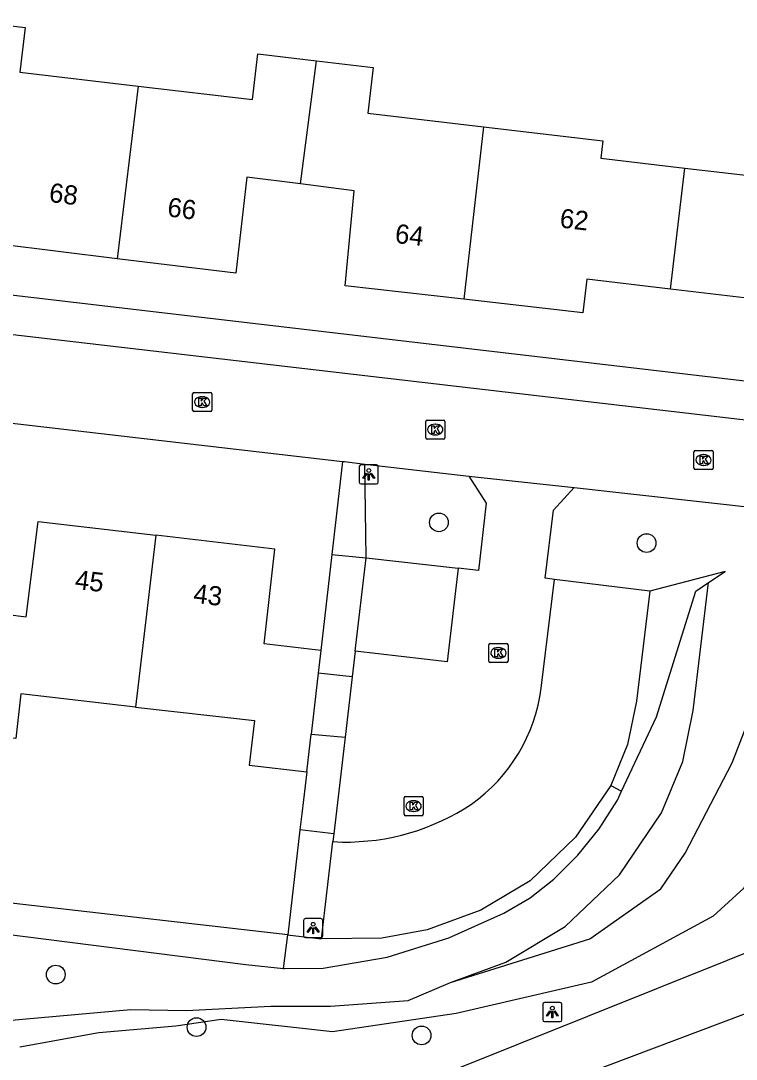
# Model space of a CAD drawing. Extents: x 161243 to 161752, y 384138 to 384885.
# Drawn here: x 161447.6 to 161484.9, y 384311.1 to 384365.3 of the extents above; entities that cross this region are included whole.
import ezdxf

# ---------------------------------------------------------------- set-up
doc = ezdxf.new("R2010")
doc.units = 0
for name, color, linetype in [('IMGEO_Boom', 7, 'Continuous'), ('IMGEO_Fietspad_gesloten', 7, 'Continuous'), ('IMGEO_Groenvoorziening', 7, 'Continuous'), ('IMGEO_Kolk', 7, 'Continuous'), ('IMGEO_Lichtpunt', 7, 'Continuous'), ('IMGEO_Pand', 7, 'Continuous'), ('IMGEO_Pand_nummerreeks', 7, 'Continuous'), ('IMGEO_Parkeervlak_open', 7, 'Continuous'), ('IMGEO_Rijbaan_lokaal_gesloten', 7, 'Continuous'), ('IMGEO_Rijbaan_lokaal_open', 7, 'Continuous'), ('IMGEO_Voetpad_open', 7, 'Continuous')]:
    doc.layers.add(name, color=color, linetype=linetype)

msp = doc.modelspace()

# ---------------------------------------------------------------- linework, layer by layer
at = {"layer": 'IMGEO_Boom'}
for centre in [(161469.398, 384339.138), (161480.245, 384338.057), (161449.387, 384315.508), (161456.739, 384312.763), (161468.494, 384312.331)]:
    msp.add_circle(centre, 0.489, dxfattribs=at)
at = {"layer": 'IMGEO_Fietspad_gesloten'}
msp.add_arc((162039.774, 384110.274), 577.749, 158.754785, 167.348346, dxfattribs=at)
at = {"layer": 'IMGEO_Groenvoorziening'}
for points in [[(161464.362, 384342.323), (161463.801, 384337.463)], [(161465.598, 384337.292), (161465.534, 384342.187)], [(161463.801, 384337.463), (161463.222, 384332.441)], [(161463.801, 384337.463), (161465.598, 384337.292)], [(161483.482, 384335.989), (161484.345, 384336.567), (161480.406, 384335.536)], [(161470.006, 384315.1), (161472.889, 384316.156), (161475.991, 384318.015), (161478.826, 384320.729), (161481.031, 384323.952), (161482.134, 384326.646), (161482.681, 384329.309), (161483.482, 384335.989)], [(161478.94, 384325.084), (161480.76, 384328.972), (161482.807, 384335.538), (161483.482, 384335.989)], [(161464.867, 384331.074), (161463.085, 384331.257)], [(161470.006, 384315.1), (161477.282, 384317.376), (161480.989, 384319.99), (161482.257, 384321.848), (161484.717, 384326.566), (161486.057, 384330.033), (161489.36, 384328.528), (161487.354, 384324.306), (161485.323, 384320.031), (161483.727, 384318.556), (161477.373, 384315.107), (161470.293, 384313.473), (161463.848, 384312.52), (161458.031, 384313.16), (161455.665, 384312.818), (161451.642, 384312.465), (161447.518, 384311.722)], [(161462.718, 384328.074), (161464.495, 384327.906)], [(161461.508, 384317.582), (161388.33, 384325.957), (161386.343, 384326.184)], [(161462.491, 384326.103), (161462.238, 384323.908), (161462.142, 384323.073)], [(161478.375, 384325.383), (161478.94, 384325.084)], [(161461.281, 384315.825), (161461.326, 384315.82), (161463.36, 384315.849), (161466.691, 384316.41), (161469.912, 384317.429), (161472.796, 384318.719), (161474.159, 384319.524), (161475.405, 384320.5), (161476.658, 384321.748), (161477.771, 384323.123), (161478.721, 384324.615), (161478.94, 384325.084)], [(161384.224, 384300.714), (161383.959, 384302.494), (161386.987, 384306.894), (161389.478, 384309.685), (161390.337, 384311.694), (161389.037, 384313.944), (161385.772, 384318.093), (161385.994, 384320.251), (161387.855, 384323.519), (161398.386, 384323.765), (161459.305, 384316.043), (161461.281, 384315.825)], [(161462.142, 384323.073), (161461.508, 384317.582)], [(161463.902, 384322.859), (161462.142, 384323.073)], [(161395.011, 384311.131), (161395.059, 384312.349), (161394.273, 384314.553), (161393.513, 384316.374), (161394.564, 384317.399), (161396.649, 384317.013), (161402.312, 384316.298), (161410.179, 384315.316), (161418.62, 384314.329), (161426.121, 384313.903), (161439.251, 384312.48), (161443.725, 384312.838), (161453.3, 384313.687), (161456.2, 384313.632), (161460.625, 384313.859), (161463.734, 384313.859), (161467.796, 384314.154), (161470.006, 384315.1)], [(161461.281, 384315.825), (161461.508, 384317.582)], [(161461.508, 384317.582), (161461.622, 384317.569), (161463.259, 384317.382)]]:
    msp.add_lwpolyline(points, dxfattribs=at)
at = {"layer": 'IMGEO_Kolk'}
for p, q in [((161456.533, 384345), (161456.533, 384345.852)), ((161456.608, 384345.926), (161457.46, 384345.926)), ((161457.534, 384345.852), (161457.534, 384345)), ((161457.021, 384345.706), (161457.046, 384345.706)), ((161457.46, 384344.926), (161456.608, 384344.926)), ((161457.044, 384345.146), (161457.019, 384345.146)), ((161468.707, 384343.56), (161468.707, 384344.412)), ((161468.782, 384344.486), (161469.634, 384344.486)), ((161469.195, 384344.266), (161469.22, 384344.266)), ((161469.708, 384344.412), (161469.708, 384343.56)), ((161469.218, 384343.706), (161469.193, 384343.706)), ((161469.634, 384343.486), (161468.782, 384343.486)), ((161482.717, 384341.97), (161482.717, 384342.822)), ((161482.792, 384342.896), (161483.644, 384342.896)), ((161483.205, 384342.676), (161483.23, 384342.676)), ((161483.718, 384342.822), (161483.718, 384341.97)), ((161483.228, 384342.116), (161483.203, 384342.116)), ((161483.644, 384341.896), (161482.792, 384341.896)), ((161472.08, 384332.814), (161472.932, 384332.814)), ((161472.005, 384331.888), (161472.005, 384332.74)), ((161472.493, 384332.594), (161472.518, 384332.594)), ((161473.006, 384332.74), (161473.006, 384331.888)), ((161472.932, 384331.814), (161472.08, 384331.814)), ((161472.516, 384332.034), (161472.491, 384332.034)), ((161467.575, 384323.886), (161467.575, 384324.738)), ((161467.65, 384324.812), (161468.502, 384324.812)), ((161468.576, 384324.738), (161468.576, 384323.886)), ((161468.063, 384324.592), (161468.088, 384324.592)), ((161468.502, 384323.812), (161467.65, 384323.812)), ((161468.086, 384324.032), (161468.061, 384324.032))]:
    msp.add_line(p, q, dxfattribs=at)
for points in [[(161456.533, 384345), (161456.533, 384345.852)], [(161456.608, 384345.926), (161457.46, 384345.926)], [(161457.534, 384345.852), (161457.534, 384345)], [(161456.854, 384345.626), (161456.977, 384345.626), (161456.977, 384345.475), (161457.107, 384345.626), (161457.271, 384345.626), (161457.125, 384345.475), (161457.278, 384345.226), (161457.126, 384345.226), (161457.041, 384345.39), (161456.977, 384345.323), (161456.977, 384345.226), (161456.854, 384345.226), (161456.854, 384345.626)], [(161457.46, 384344.926), (161456.608, 384344.926)], [(161468.707, 384343.56), (161468.707, 384344.412)], [(161468.782, 384344.486), (161469.634, 384344.486)], [(161469.708, 384344.412), (161469.708, 384343.56)], [(161469.028, 384344.186), (161469.151, 384344.186), (161469.151, 384344.035), (161469.281, 384344.186), (161469.445, 384344.186), (161469.299, 384344.035), (161469.452, 384343.786), (161469.3, 384343.786), (161469.215, 384343.95), (161469.151, 384343.883), (161469.151, 384343.786), (161469.028, 384343.786), (161469.028, 384344.186)], [(161469.634, 384343.486), (161468.782, 384343.486)], [(161482.717, 384341.97), (161482.717, 384342.822)], [(161482.792, 384342.896), (161483.644, 384342.896)], [(161483.038, 384342.596), (161483.161, 384342.596), (161483.161, 384342.445), (161483.291, 384342.596), (161483.455, 384342.596), (161483.309, 384342.445), (161483.462, 384342.196), (161483.31, 384342.196), (161483.225, 384342.36), (161483.161, 384342.293), (161483.161, 384342.196), (161483.038, 384342.196), (161483.038, 384342.596)], [(161483.718, 384342.822), (161483.718, 384341.97)], [(161483.644, 384341.896), (161482.792, 384341.896)], [(161472.08, 384332.814), (161472.932, 384332.814)], [(161472.005, 384331.888), (161472.005, 384332.74)], [(161472.326, 384332.514), (161472.449, 384332.514), (161472.449, 384332.363), (161472.579, 384332.514), (161472.743, 384332.514), (161472.597, 384332.363), (161472.75, 384332.114), (161472.598, 384332.114), (161472.513, 384332.278), (161472.449, 384332.211), (161472.449, 384332.114), (161472.326, 384332.114), (161472.326, 384332.514)], [(161473.006, 384332.74), (161473.006, 384331.888)], [(161472.932, 384331.814), (161472.08, 384331.814)], [(161467.575, 384323.886), (161467.575, 384324.738)], [(161467.65, 384324.812), (161468.502, 384324.812)], [(161468.576, 384324.738), (161468.576, 384323.886)], [(161467.896, 384324.512), (161468.019, 384324.512), (161468.019, 384324.361), (161468.149, 384324.512), (161468.313, 384324.512), (161468.167, 384324.361), (161468.32, 384324.112), (161468.168, 384324.112), (161468.083, 384324.276), (161468.019, 384324.209), (161468.019, 384324.112), (161467.896, 384324.112), (161467.896, 384324.512)], [(161468.502, 384323.812), (161467.65, 384323.812)]]:
    msp.add_lwpolyline(points, dxfattribs=at)
for centre, start, end in [((161456.61, 384345.85), 91.552, 178.448), ((161456.61, 384345.85), 91.552, 178.448), ((161457.458, 384345.85), 1.552, 88.448), ((161457.458, 384345.85), 1.552, 88.448), ((161456.61, 384345.002), 181.552, 268.448), ((161456.61, 384345.002), 181.552, 268.448), ((161457.458, 384345.002), 271.552, 358.448), ((161457.458, 384345.002), 271.552, 358.448), ((161468.784, 384344.41), 91.552, 178.448), ((161468.784, 384344.41), 91.552, 178.448), ((161469.632, 384344.41), 1.552, 88.448), ((161469.632, 384344.41), 1.552, 88.448), ((161468.784, 384343.562), 181.552, 268.448), ((161468.784, 384343.562), 181.552, 268.448), ((161469.632, 384343.562), 271.552, 358.448), ((161469.632, 384343.562), 271.552, 358.448), ((161482.794, 384342.82), 91.552, 178.448), ((161482.794, 384342.82), 91.552, 178.448), ((161483.642, 384342.82), 1.552, 88.448), ((161483.642, 384342.82), 1.552, 88.448), ((161482.794, 384341.972), 181.552, 268.448), ((161482.794, 384341.972), 181.552, 268.448), ((161483.642, 384341.972), 271.552, 358.448), ((161483.642, 384341.972), 271.552, 358.448), ((161472.082, 384332.738), 91.552, 178.448), ((161472.082, 384332.738), 91.552, 178.448), ((161472.93, 384332.738), 1.552, 88.448), ((161472.93, 384332.738), 1.552, 88.448), ((161472.082, 384331.89), 181.552, 268.448), ((161472.082, 384331.89), 181.552, 268.448), ((161472.93, 384331.89), 271.552, 358.448), ((161472.93, 384331.89), 271.552, 358.448), ((161467.652, 384324.736), 91.552, 178.448), ((161467.652, 384324.736), 91.552, 178.448), ((161468.5, 384324.736), 1.552, 88.448), ((161468.5, 384324.736), 1.552, 88.448), ((161467.652, 384323.888), 181.552, 268.448), ((161467.652, 384323.888), 181.552, 268.448), ((161468.5, 384323.888), 271.552, 358.448), ((161468.5, 384323.888), 271.552, 358.448)]:
    msp.add_arc(centre, 0.0765, start, end, dxfattribs=at)
for centre, major_axis, ratio, start_param, end_param in [((161457.02, 384345.426), (-0.387, 0.002), 0.722429, 4.712389, 7.853982), ((161457.045, 384345.426), (-0.39, 0.002), 0.717154, 1.570796, 4.712389), ((161469.194, 384343.986), (-0.387, 0.002), 0.722429, 4.712389, 7.853982), ((161469.219, 384343.986), (-0.39, 0.002), 0.717154, 1.570796, 4.712389), ((161483.204, 384342.396), (-0.387, 0.002), 0.722429, 4.712389, 7.853982), ((161483.229, 384342.396), (-0.39, 0.002), 0.717154, 1.570796, 4.712389), ((161472.492, 384332.314), (-0.387, 0.002), 0.722429, 4.712389, 7.853982), ((161472.517, 384332.314), (-0.39, 0.002), 0.717154, 1.570796, 4.712389), ((161468.062, 384324.312), (-0.387, 0.002), 0.722429, 4.712389, 7.853982), ((161468.087, 384324.312), (-0.39, 0.002), 0.717154, 1.570796, 4.712389)]:
    msp.add_ellipse(centre, major_axis=major_axis, ratio=ratio, start_param=start_param, end_param=end_param, dxfattribs=at)
at = {"layer": 'IMGEO_Lichtpunt'}
for p, q in [((161465.235, 384342.05), (161465.235, 384341.243)), ((161465.235, 384342.05), (161465.235, 384341.243)), ((161466.137, 384342.145), (161465.329, 384342.145)), ((161466.137, 384342.145), (161465.329, 384342.145)), ((161466.231, 384341.243), (161466.231, 384342.05)), ((161466.231, 384341.243), (161466.231, 384342.05)), ((161465.329, 384341.149), (161466.137, 384341.149)), ((161465.329, 384341.149), (161466.137, 384341.149)), ((161462.333, 384318.341), (161462.333, 384317.534)), ((161462.333, 384318.341), (161462.333, 384317.534)), ((161463.235, 384318.436), (161462.427, 384318.436)), ((161463.235, 384318.436), (161462.427, 384318.436)), ((161463.329, 384317.534), (161463.329, 384318.341)), ((161463.329, 384317.534), (161463.329, 384318.341)), ((161462.427, 384317.44), (161463.235, 384317.44)), ((161462.427, 384317.44), (161463.235, 384317.44)), ((161474.823, 384313.956), (161474.823, 384313.149)), ((161474.823, 384313.956), (161474.823, 384313.149)), ((161475.725, 384314.051), (161474.917, 384314.051)), ((161475.725, 384314.051), (161474.917, 384314.051)), ((161475.819, 384313.149), (161475.819, 384313.956)), ((161475.819, 384313.149), (161475.819, 384313.956)), ((161474.917, 384313.055), (161475.725, 384313.055)), ((161474.917, 384313.055), (161475.725, 384313.055))]:
    msp.add_line(p, q, dxfattribs=at)
for points in [[(161465.609, 384341.714), (161465.648, 384341.686), (161465.46, 384341.424), (161465.422, 384341.451), (161465.609, 384341.714)], [(161465.711, 384341.666), (161465.758, 384341.666), (161465.758, 384341.344), (161465.711, 384341.344), (161465.711, 384341.666)], [(161465.821, 384341.686), (161465.859, 384341.713), (161466.046, 384341.451), (161466.007, 384341.423), (161465.821, 384341.686)], [(161462.707, 384318.005), (161462.746, 384317.977), (161462.558, 384317.715), (161462.52, 384317.742), (161462.707, 384318.005)], [(161462.809, 384317.957), (161462.856, 384317.957), (161462.856, 384317.635), (161462.809, 384317.635), (161462.809, 384317.957)], [(161462.919, 384317.977), (161462.957, 384318.004), (161463.144, 384317.742), (161463.105, 384317.714), (161462.919, 384317.977)], [(161475.197, 384313.62), (161475.236, 384313.592), (161475.048, 384313.33), (161475.01, 384313.357), (161475.197, 384313.62)], [(161475.299, 384313.572), (161475.346, 384313.572), (161475.346, 384313.25), (161475.299, 384313.25), (161475.299, 384313.572)], [(161475.409, 384313.592), (161475.447, 384313.619), (161475.634, 384313.357), (161475.595, 384313.329), (161475.409, 384313.592)]]:
    msp.add_lwpolyline(points, dxfattribs=at)
for centre in [(161465.734, 384341.848), (161462.832, 384318.139), (161475.322, 384313.754)]:
    msp.add_circle(centre, 0.0994, dxfattribs=at)
for centre, start, end in [((161465.329, 384342.05), 90, 180), ((161465.329, 384342.05), 90, 180), ((161466.137, 384342.05), 0, 90), ((161466.137, 384342.05), 0, 90), ((161465.329, 384341.243), 180, 270), ((161465.329, 384341.243), 180, 270), ((161466.137, 384341.243), 270, 0), ((161466.137, 384341.243), 270, 360), ((161462.427, 384318.341), 90, 180), ((161462.427, 384318.341), 90, 180), ((161463.235, 384318.341), 0, 90), ((161463.235, 384318.341), 0, 90), ((161462.427, 384317.534), 180, 270), ((161462.427, 384317.534), 180, 270), ((161463.235, 384317.534), 270, 0), ((161463.235, 384317.534), 270, 360), ((161474.917, 384313.956), 90, 180), ((161474.917, 384313.956), 90, 180), ((161475.725, 384313.956), 0, 90), ((161475.725, 384313.956), 0, 90), ((161474.917, 384313.149), 180, 270), ((161474.917, 384313.149), 180, 270), ((161475.725, 384313.149), 270, 0), ((161475.725, 384313.149), 270, 360)]:
    msp.add_arc(centre, 0.0946, start, end, dxfattribs=at)
at = {"layer": 'IMGEO_Pand'}
for points in [[(161444.836, 384365.348), (161447.793, 384365.001), (161447.518, 384362.658), (161453.697, 384361.933)], [(161453.697, 384361.933), (161459.665, 384361.233), (161459.945, 384363.617), (161463.005, 384363.258)], [(161462.172, 384356.819), (161463.005, 384363.258)], [(161463.005, 384363.258), (161465.964, 384362.911), (161465.684, 384360.518), (161471.724, 384359.81)], [(161453.697, 384361.933), (161452.591, 384352.91)], [(161471.724, 384359.81), (161470.701, 384350.798)], [(161471.724, 384359.81), (161477.96, 384359.078), (161477.853, 384358.165), (161482.243, 384357.65)], [(161452.591, 384352.91), (161446.419, 384353.667), (161447.01, 384358.643), (161444.102, 384358.98)], [(161482.243, 384357.65), (161486.633, 384357.135), (161486.727, 384357.934)], [(161481.501, 384351.329), (161482.243, 384357.65)], [(161462.172, 384356.819), (161459.371, 384357.18), (161458.786, 384352.151), (161452.591, 384352.91)], [(161470.701, 384350.798), (161464.5, 384351.502), (161464.974, 384356.457), (161462.172, 384356.819)], [(161493.144, 384357.205), (161492.248, 384349.474), (161485.872, 384350.207), (161485.928, 384350.807), (161481.501, 384351.329)], [(161481.501, 384351.329), (161477.122, 384351.845), (161476.922, 384350.091), (161470.701, 384350.798)], [(161444.953, 384334.559), (161447.848, 384334.208), (161448.464, 384339.19), (161454.606, 384338.469)], [(161454.606, 384338.469), (161453.559, 384329.49)], [(161463.222, 384332.441), (161460.268, 384332.792), (161460.834, 384337.737), (161454.606, 384338.469)], [(161463.222, 384332.441), (161463.085, 384331.257)], [(161463.085, 384331.257), (161462.718, 384328.074)], [(161453.559, 384329.49), (161447.561, 384330.177), (161447.293, 384327.842), (161444.211, 384328.195)], [(161453.559, 384329.49), (161459.762, 384328.78), (161459.495, 384326.446), (161462.491, 384326.103)], [(161462.491, 384326.103), (161462.718, 384328.074)]]:
    msp.add_lwpolyline(points, dxfattribs=at)
at = {"layer": 'IMGEO_Parkeervlak_open'}
for points in [[(161465.023, 384332.401), (161465.598, 384337.292)], [(161465.598, 384337.292), (161470.402, 384336.75)], [(161480.406, 384335.536), (161475.431, 384336.155)], [(161480.406, 384335.536), (161479.717, 384329.79), (161479.252, 384327.524), (161478.375, 384325.383)], [(161478.375, 384325.383), (161476.526, 384322.68), (161474.16, 384320.415), (161471.59, 384318.875), (161468.777, 384317.844), (161466.411, 384317.413), (161463.259, 384317.382)], [(161463.259, 384317.382), (161463.855, 384322.457)]]:
    msp.add_lwpolyline(points, dxfattribs=at)
at = {"layer": 'IMGEO_Rijbaan_lokaal_gesloten'}
for points in [[(161495.528, 384320.69), (161466.078, 384308.877)], [(161493.996, 384316.698), (161468.357, 384307.022)]]:
    msp.add_lwpolyline(points, dxfattribs=at)
at = {"layer": 'IMGEO_Rijbaan_lokaal_open'}
for points in [[(161490.204, 384343.929), (161438.91, 384349.892)], [(161438.38, 384345.338), (161464.362, 384342.323)], [(161464.362, 384342.323), (161464.464, 384342.311), (161465.534, 384342.187)], [(161465.534, 384342.187), (161470.952, 384341.558)], [(161470.952, 384341.558), (161471.862, 384340.148), (161471.473, 384336.629), (161470.402, 384336.75)], [(161470.952, 384341.558), (161476.463, 384340.955)], [(161475.431, 384336.155), (161474.953, 384336.215), (161475.384, 384339.768), (161476.463, 384340.955)], [(161476.463, 384340.955), (161489.705, 384339.472)], [(161470.402, 384336.75), (161469.825, 384331.846), (161465.023, 384332.401)], [(161474.74, 384330.481), (161475.431, 384336.155)], [(161465.023, 384332.401), (161464.867, 384331.074)], [(161464.867, 384331.074), (161464.495, 384327.906)], [(161464.495, 384327.906), (161463.902, 384322.859)], [(161463.902, 384322.859), (161463.855, 384322.457)], [(161463.855, 384322.457), (161464.338, 384322.435)]]:
    msp.add_lwpolyline(points, dxfattribs=at)
for centre, radius, start, end in [((161465.977, 384331.616), 8.837, 305.4513, 352.6184), ((161464.537, 384334.284), 11.851, 269.038, 303.6411)]:
    msp.add_arc(centre, radius, start, end, dxfattribs=at)
at = {"layer": 'IMGEO_Voetpad_open'}
msp.add_lwpolyline([(161490.429, 384345.932), (161394.009, 384357.23)], dxfattribs=at)

# ---------------------------------------------------------------- texts
at = {"layer": 'IMGEO_Pand_nummerreeks'}
for s, rotation, p in [('68', 353.0113, (161449, 384355.889)), ('66', 353.0113, (161455.18, 384355.131)), ('62', 353.2782, (161475.673, 384354.554)), ('64', 353.5196, (161467.069, 384353.746)), ('45', 353.3006, (161450.353, 384335.666)), ('43', 353.3021, (161456.538, 384334.94))]:
    msp.add_text(s, height=1, rotation=rotation, dxfattribs=at).set_placement(p)

doc.saveas('drawing.dxf')
